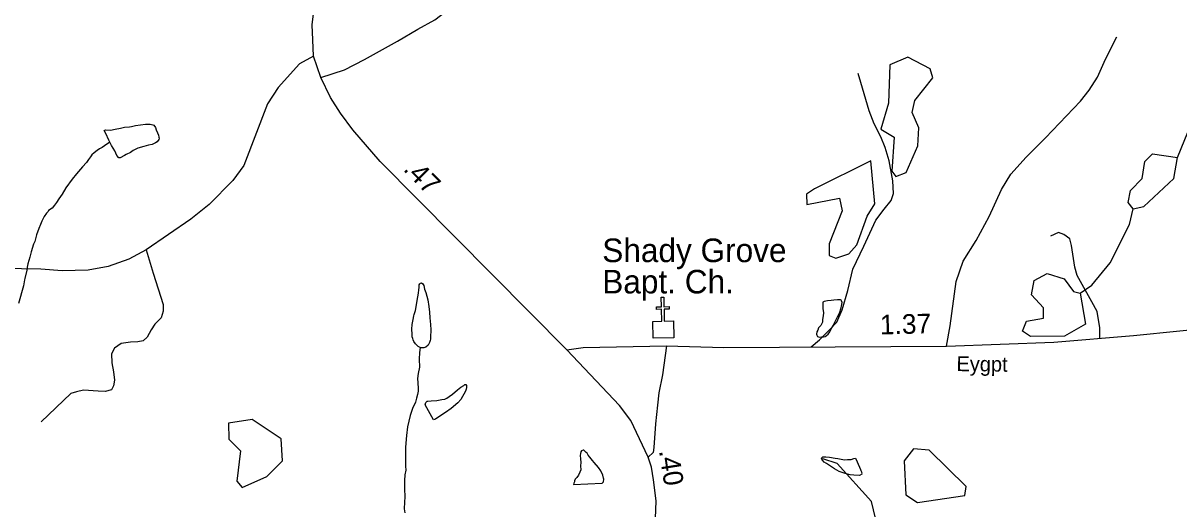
# Model space of a CAD drawing. Extents: x 2126262 to 2293712, y 749403 to 919119.
# Drawn here: x 2203142 to 2210484, y 839280 to 842370 of the extents above; entities that cross this region are included whole.
import ezdxf

# ---------------------------------------------------------------- set-up
doc = ezdxf.new("R2010")
doc.units = 0
for name, color, linetype in [('Exist Cultural Church CELL', 7, 'Continuous'), ('Exist Cultural Church Label', 7, 'Continuous'), ('Exist Hydrographic Misc Water Feature', 7, 'Continuous'), ('Exist Hydrographic Pond Under 1500 Sq Ft', 7, 'Continuous'), ('Exist Road Non-System Type 51', 7, 'Continuous'), ('Exist Road Primary NC Attributed', 7, 'Continuous'), ('Exist Road Primary NC Service Mileage Hundredths English Label', 7, 'Continuous'), ('Exist Road Secondary Mileage Hundredths English Label', 7, 'Continuous'), ('Exist Road Secondary Type 51 Attributed', 7, 'Continuous'), ('Exist Road Secondary Type 51 Label', 7, 'Continuous')]:
    doc.layers.add(name, color=color, linetype=linetype)

msp = doc.modelspace()

# ---------------------------------------------------------------- linework, layer by layer
at = {"layer": 'Exist Cultural Church CELL'}
msp.add_lwpolyline([(2207142.6, 840472.6), (2207199.5, 840474), (2207197.7, 840550.2), (2207165.7, 840549.4), (2207165.4, 840565.4), (2207197.3, 840566.1), (2207195.9, 840626.3), (2207211.9, 840626.6), (2207213.4, 840566.5), (2207245.4, 840567.3), (2207245.7, 840551.3), (2207213.7, 840550.5), (2207215.6, 840474.4), (2207273.2, 840475.7), (2207275.7, 840369.3), (2207145.1, 840366.2)], close=True, dxfattribs=at)
at = {"layer": 'Exist Hydrographic Misc Water Feature'}
for points in [[(2210475.5, 841515.1), (2210565.5, 841733), (2210854.4, 842133.8), (2210995.5, 842294.9), (2211409.5, 842637.4), (2211607.4, 842856.3), (2211772.4, 843131.8), (2211760.5, 843597.8)], [(2203693.3, 841612.3), (2203687.4, 841626.2), (2203667.1, 841668.1), (2203656.8, 841688.1), (2203664.8, 841692.1), (2203696.8, 841690.3), (2203726.7, 841696.5), (2203760.6, 841702.8), (2203786.6, 841708.9), (2203818.6, 841711.1), (2203830.5, 841713.3), (2203856.5, 841719.4), (2203918.7, 841727.8), (2203948.6, 841728.1), (2203966.6, 841724.2), (2203972.6, 841720.2), (2203982.6, 841706.3), (2203986.5, 841692.3), (2203996.8, 841672.4), (2204002.7, 841658.4), (2204005, 841644.4), (2204007, 841638.5), (2204005, 841630.4), (2203993.3, 841614.4), (2203983.2, 841608.3), (2203961.3, 841598.2), (2203939.4, 841594), (2203909.6, 841585.8), (2203871.5, 841575.6), (2203841.6, 841559.4), (2203823.7, 841547.2), (2203797.9, 841535.1), (2203785.8, 841529), (2203758.1, 841512.8), (2203750.1, 841512.7), (2203737.8, 841528.6), (2203723.9, 841558.6), (2203703.6, 841592.4), (2203693.3, 841612.3)], [(2203693.3, 841612.3), (2203659.5, 841590), (2203645.5, 841580), (2203627.5, 841569.9), (2203611.9, 841559.7), (2203593.9, 841545.6), (2203577.9, 841531.5), (2203570.1, 841519.5), (2203558, 841503.5), (2203544.2, 841483.3), (2203518.6, 841455.2), (2203480.9, 841410.9), (2203453, 841376.7), (2203413.4, 841322.5), (2203389.8, 841282.3), (2203369.7, 841252.2), (2203354.1, 841230.1), (2203342.3, 841212), (2203326.3, 841193.9), (2203304.5, 841177.7), (2203300.6, 841171.7), (2203290.6, 841161.7), (2203276.8, 841139.6), (2203260.8, 841111.5), (2203253.1, 841089.4), (2203241.4, 841063.4), (2203227.6, 841023.3), (2203215.7, 840981.2), (2203208.2, 840965.2), (2203194.4, 840915.1), (2203184.6, 840881.1), (2203172.9, 840839), (2203167.1, 840816.9), (2203165.1, 840798.9), (2203153.6, 840744.9), (2203151.6, 840736.9), (2203143.8, 840698.8), (2203112.6, 840586.6)], [(2209856.4, 840652), (2209931.5, 840702.9), (2210047.6, 840844.9), (2210170.4, 841088.4), (2210194.4, 841189.6)], [(2205665.5, 840306.3), (2205651.6, 840314.3), (2205635.6, 840330.1), (2205625.3, 840346.1), (2205619.4, 840356), (2205617.3, 840364), (2205613.4, 840375.9), (2205613, 840391.9), (2205610.7, 840424), (2205614.6, 840453.9), (2205620.6, 840485.9), (2205624.3, 840508), (2205626.3, 840516), (2205636, 840542.1), (2205639.9, 840566.1), (2205643.8, 840594), (2205649.5, 840630.1), (2205653.4, 840652.1), (2205657.1, 840674.1), (2205659.1, 840688.2), (2205658.7, 840706.1), (2205662.8, 840712.2), (2205666.7, 840716.2), (2205672.9, 840718.3), (2205680.9, 840712.3), (2205687, 840700.4), (2205693, 840678.4), (2205701.4, 840656.4), (2205713.5, 840610.6), (2205719.8, 840568.6), (2205724.1, 840532.7), (2205726.4, 840494.7), (2205730.5, 840452.8), (2205732.8, 840418.7), (2205731.3, 840372.7), (2205729.3, 840360.7), (2205727.4, 840350.8), (2205723.3, 840338.8), (2205715.5, 840322.7), (2205701.6, 840308.6), (2205693.6, 840306.5), (2205687.6, 840304.5), (2205677.6, 840304.5), (2205671.6, 840304.4), (2205665.5, 840306.3)], [(2208301.6, 840472.5), (2208315.4, 840502.5), (2208325.2, 840516.6), (2208331.4, 840532.6), (2208337.1, 840552.6), (2208341, 840570.7), (2208344.9, 840592.7), (2208340.8, 840604.7), (2208338.8, 840608.7), (2208334.7, 840610.7), (2208316.8, 840610.5), (2208292.8, 840608.3), (2208274.8, 840606.2), (2208252.8, 840604.1), (2208230.9, 840599.9), (2208222.9, 840595.9), (2208223.1, 840573.9), (2208223.1, 840555.9), (2208227.4, 840527.9), (2208225.4, 840507.9), (2208221.5, 840485.9), (2208219.8, 840467.9), (2208209.8, 840447.8), (2208196, 840431.7), (2208190.1, 840417.7), (2208184.1, 840407.7), (2208182.3, 840391.7), (2208184.4, 840385.7), (2208188.3, 840377.7), (2208194.4, 840375.8), (2208200.3, 840371.8), (2208214.3, 840373.9), (2208226.4, 840374), (2208238.3, 840378), (2208246.3, 840384.1), (2208256.3, 840392.1), (2208266.2, 840406.2), (2208279.9, 840432.3), (2208289.8, 840448.4), (2208301.6, 840472.5)], [(2205665.5, 840306.3), (2205659.8, 840276.3), (2205658.1, 840232.3), (2205660.6, 840182.3), (2205652.8, 840142.3), (2205647, 840110.2), (2205649.3, 840082.3), (2205651.6, 840046.3), (2205651.6, 840028.3), (2205647.9, 840008.3), (2205641.9, 839984.2), (2205634.1, 839960.2), (2205616.3, 839920.1), (2205600.5, 839874), (2205585.1, 839801.9), (2205577.5, 839748), (2205572, 839673.9), (2205572.4, 839633.9), (2205570.8, 839551.9), (2205573, 839525.9), (2205567.3, 839497.9), (2205565.6, 839462), (2205565.8, 839407.9), (2205566.2, 839357.9), (2205564.6, 839323.9), (2205562.8, 839281.9), (2205567.1, 839256)], [(2205748.7, 839847), (2205696, 839942.7), (2205700.1, 839956.7), (2205708.1, 839966.7), (2205714.1, 839966.7), (2205734, 839968.9), (2205770.1, 839969.2), (2205801.9, 839975.4), (2205821.7, 839979.5), (2205833.8, 839985.6), (2205849.8, 839995.7), (2205869.5, 840009.8), (2205901.5, 840038), (2205923.2, 840054.2), (2205941.3, 840066.3), (2205949.3, 840072.4), (2205955.2, 840072.4), (2205959.3, 840066.4), (2205959.3, 840052.5), (2205957.3, 840042.5), (2205953.6, 840028.5), (2205923.9, 839976.2), (2205904, 839954.1), (2205862.3, 839919.8), (2205824.6, 839893.5), (2205788.5, 839869.3), (2205762.9, 839851.1), (2205748.7, 839847)], [(2206639.3, 839435.3), (2206821.4, 839444.6), (2206829.2, 839452.6), (2206831, 839470.6), (2206829.2, 839476.6), (2206824.9, 839494.6), (2206812.8, 839522.5), (2206796.6, 839544.4), (2206770.3, 839576.2), (2206758.4, 839588.1), (2206742, 839610), (2206732, 839621.9), (2206726, 839635.9), (2206719.9, 839639.8), (2206711.9, 839645.7), (2206703.9, 839653.7), (2206699.8, 839653.7), (2206689.7, 839649.6), (2206685.8, 839643.6), (2206682.1, 839633.6), (2206680.1, 839619.6), (2206682.3, 839599.5), (2206684.4, 839575.6), (2206682.6, 839553.6), (2206684.6, 839529.6), (2206678.9, 839513.6), (2206670.9, 839495.5), (2206659, 839479.4), (2206649.1, 839469.4), (2206645, 839459.4), (2206645.2, 839453.4), (2206641.3, 839443.3), (2206639.3, 839435.3)], [(2208468.4, 839507.9), (2208470.7, 839500.7), (2208456.3, 839493.8), (2208420.4, 839495.6), (2208396.4, 839497.4), (2208364.4, 839505.2), (2208326.3, 839519), (2208296.1, 839534.7), (2208264.1, 839556.5), (2208245.9, 839568.4), (2208231.7, 839578.3), (2208219.8, 839590.2), (2208215.7, 839596.2), (2208213.5, 839604.2), (2208223.5, 839612.2), (2208241.6, 839612.3), (2208265.6, 839610.5), (2208301.6, 839602.8), (2208317.6, 839600.8), (2208359.5, 839593.1), (2208379.6, 839595.3), (2208403.6, 839595.4), (2208419.5, 839601.6), (2208429.6, 839603.6), (2208439.8, 839579.7), (2208462, 839531.9), (2208464, 839523.9), (2208470.4, 839511.9), (2208468.4, 839507.9)], [(2211716.5, 837923.6), (2211624.4, 838007.6), (2211173.5, 838095.6), (2210897.5, 838235.8), (2210671.5, 838391.4), (2210195.4, 838624.3), (2209945.4, 838678.6), (2209537.4, 838644.5), (2209346.5, 838592.7), (2208996.5, 838632.7), (2208711.4, 838802.6), (2208635.6, 838896), (2208532.4, 839327.9), (2208314.5, 839568.6), (2208222.4, 839600)]]:
    msp.add_lwpolyline(points, dxfattribs=at)
at = {"layer": 'Exist Hydrographic Pond Under 1500 Sq Ft'}
for points in [[(2208685.4, 841394.7), (2208751.4, 841419.6), (2208825.4, 841588.6), (2208833.4, 841703.3), (2208790.4, 841802.6), (2208806.4, 841877.6), (2208922.4, 842022.9), (2208905.4, 842079.1), (2208763.5, 842154.1), (2208647.5, 842104), (2208640.5, 841861.4), (2208591.5, 841695.1), (2208675.5, 841644.2), (2208660.4, 841428), (2208685.4, 841394.7)], [(2208305.4, 840874.4), (2208388.5, 840902.2), (2208438.5, 840960.3), (2208503.5, 841142.6), (2208553.5, 841220.3), (2208526.5, 841493.2), (2208169.5, 841316.8), (2208119.4, 841281.7), (2208120.5, 841216.1), (2208328.4, 841257.8), (2208345.4, 841175.4), (2208263.4, 840967.1), (2208263.4, 840891.7), (2208305.4, 840874.4)], [(2210194.4, 841189.6), (2210261.4, 841204.6), (2210451.5, 841381.1), (2210475.5, 841515.1)], [(2210251.4, 841382), (2210267.4, 841489.9), (2210317.4, 841538), (2210475.5, 841515.1)], [(2210194.4, 841189.6), (2210161.6, 841229.7), (2210177.6, 841304.8), (2210251.4, 841382)], [(2209856.4, 840652), (2209891.5, 840454.5), (2209758.4, 840378.5), (2209542.5, 840376.4), (2209491.5, 840410.3), (2209516.5, 840475.4), (2209624.5, 840492.8), (2209624.5, 840558.4), (2209548.5, 840642), (2209564.4, 840733.5), (2209647.5, 840777.8), (2209756.4, 840742.7), (2209815.4, 840662.7), (2209856.4, 840652)], [(2204533.5, 839417.2), (2204691.4, 839486.1), (2204790.4, 839585.7), (2204781.4, 839727), (2204597.5, 839848.9), (2204447.4, 839825.7), (2204448.4, 839724), (2204523.4, 839650.3), (2204500.5, 839457.2), (2204533.5, 839417.2)], [(2208824.4, 839321.8), (2209124.4, 839364.9), (2209132.4, 839423.8), (2208897.4, 839655), (2208797.6, 839663.6), (2208739.5, 839586.1), (2208749.4, 839369.4), (2208824.4, 839321.8)]]:
    msp.add_lwpolyline(points, dxfattribs=at)
at = {"layer": 'Exist Road Non-System Type 51'}
for points in [[(2205032.7, 842023.4), (2205183.4, 842072.3), (2205311.7, 842139.3), (2205520.6, 842254.5), (2205649, 842331.3), (2205757.8, 842390), (2205838.7, 842451.4), (2206004.2, 842521.9), (2206076.8, 842559.6), (2206205.1, 842660.1), (2206405.6, 842821.7), (2206476.8, 842838.4), (2206610.7, 842927.8), (2206848.8, 843065.8), (2206962.7, 843146.2)], [(2209009.1, 840314.6), (2209031, 840445.8), (2209069.9, 840726.9), (2209114.6, 840855.4), (2209196.9, 840988), (2209280.2, 841140.7), (2209358.3, 841312.4), (2209417.6, 841409.5), (2209515.2, 841517), (2209636.6, 841641.2), (2209859.1, 841873.7), (2209913.6, 841943.5), (2209968, 842025.9), (2210018.2, 842141.8), (2210090, 842282.1)], [(2208149, 840311.1), (2208201.2, 840355.4), (2208266.8, 840422.5), (2208311.4, 840468.5), (2208345.6, 840547.4), (2208380.5, 840670.3), (2208413.3, 840805), (2208483, 840951.7), (2208558.4, 841117.8), (2208612.4, 841186.7), (2208655.7, 841241.1), (2208671, 841285.8), (2208666.8, 841366.8), (2208644.5, 841493.9), (2208618, 841579.6), (2208591.5, 841646.6), (2208548.3, 841729), (2208516.2, 841812.8), (2208464.6, 841992.9), (2208447.1, 842049.5)], [(2209982.9, 840366.3), (2209981.9, 840432.7), (2209965.1, 840536.4), (2209931.6, 840596.5), (2209838.1, 840765.4), (2209824.2, 840817.1), (2209803.3, 840956), (2209790.8, 840999.2), (2209754.5, 841025.8), (2209719.6, 841038.3), (2209668, 841014.6)], [(2203923.1, 840929.1), (2203967.8, 840779.7), (2204031.2, 840580.7), (2204031.2, 840538.8), (2204020.1, 840495.5), (2203978.2, 840456.4), (2203955.9, 840418.7), (2203930.8, 840372.7), (2203904.3, 840350.3), (2203870.8, 840343.3), (2203824.8, 840340.6), (2203765.1, 840331.5), (2203721.9, 840303.6), (2203703.8, 840267.3), (2203706.5, 840210), (2203716.3, 840151.4), (2203723.3, 840099.7), (2203716.3, 840063.4), (2203703.8, 840036.9), (2203663.3, 840027.1), (2203620, 840029.9), (2203526.6, 840035.5), (2203480.5, 840024.3), (2203446, 840015.1), (2203257.7, 839833.6)], [(2207230.3, 840317.4), (2207205.1, 840133.4), (2207180, 840018.9), (2207171.6, 839940.7), (2207160.5, 839820.6), (2207148.6, 839670.5), (2207144.4, 839639.8), (2207112.3, 839610.5)]]:
    msp.add_lwpolyline(points, dxfattribs=at)
at = {"layer": 'Exist Road Primary NC Attributed'}
for points in [[(2204986, 842159.6), (2204982.5, 842263.6), (2204978.3, 842359.9), (2204995.1, 842499.6), (2205037.6, 842649.7), (2205099, 842836.8), (2205163.2, 843007.1), (2205264.2, 843192.9)], [(2206597.3, 840291.4), (2205411.5, 841489.4), (2205236.4, 841691.1), (2205158.3, 841797.2), (2205094.1, 841897.8), (2205032.7, 842023.4), (2204986, 842159.6)], [(2207073, 838355.3), (2207100.2, 838713.4), (2207157.4, 839164.5), (2207163, 839332), (2207146.9, 839465.4), (2207134.4, 839546.3), (2207112.3, 839610.5), (2207003.4, 839843.2), (2206930.8, 839938.1), (2206597.3, 840291.4)]]:
    msp.add_lwpolyline(points, dxfattribs=at)
at = {"layer": 'Exist Road Secondary Type 51 Attributed'}
for points in [[(2204986, 842159.6), (2204897.8, 842110.4), (2204762.8, 841960.3), (2204694.4, 841857), (2204543.9, 841463.9), (2204475.5, 841368.9), (2204324.2, 841217.4), (2204208.4, 841123.9), (2203923.1, 840929.1), (2203814.3, 840869.1), (2203683.1, 840823), (2203555.5, 840799.9), (2203390.9, 840794.4), (2203255.5, 840805.5), (2202398.3, 840820.2)], [(2206597.3, 840291.4), (2206700.1, 840306.3), (2207230.3, 840317.4), (2207594.4, 840307.7), (2209009.1, 840314.6), (2209690.6, 840341.9), (2210196.3, 840384.4), (2210784.4, 840442.4), (2211449.1, 840438.9), (2212624, 840382.4), (2213258.1, 840344), (2213834.7, 840296.8)]]:
    msp.add_lwpolyline(points, dxfattribs=at)

# ---------------------------------------------------------------- texts
at = {"layer": 'Exist Cultural Church Label'}
for s, p in [('Shady Grove', (2206821.4, 840850)), ('Bapt. Ch.', (2206821.4, 840650.8))]:
    msp.add_text(s, height=150, dxfattribs=at).set_placement(p)
at = {"layer": 'Exist Road Primary NC Service Mileage Hundredths English Label'}
for s, rotation, p in [('.47', 314.70717, (2205551.9, 841436.3)), ('.40', 278.81335, (2207181.5, 839650.1))]:
    msp.add_text(s, height=125, rotation=rotation, dxfattribs=at).set_placement(p)
at = {"layer": 'Exist Road Secondary Mileage Hundredths English Label'}
msp.add_text('1.37', height=125, rotation=1.31438, dxfattribs=at).set_placement((2208586.7, 840390))
at = {"layer": 'Exist Road Secondary Type 51 Label'}
msp.add_text('Eygpt', height=95, rotation=359.24986, dxfattribs=at).set_placement((2209071.1, 840157))

doc.saveas('drawing.dxf')
